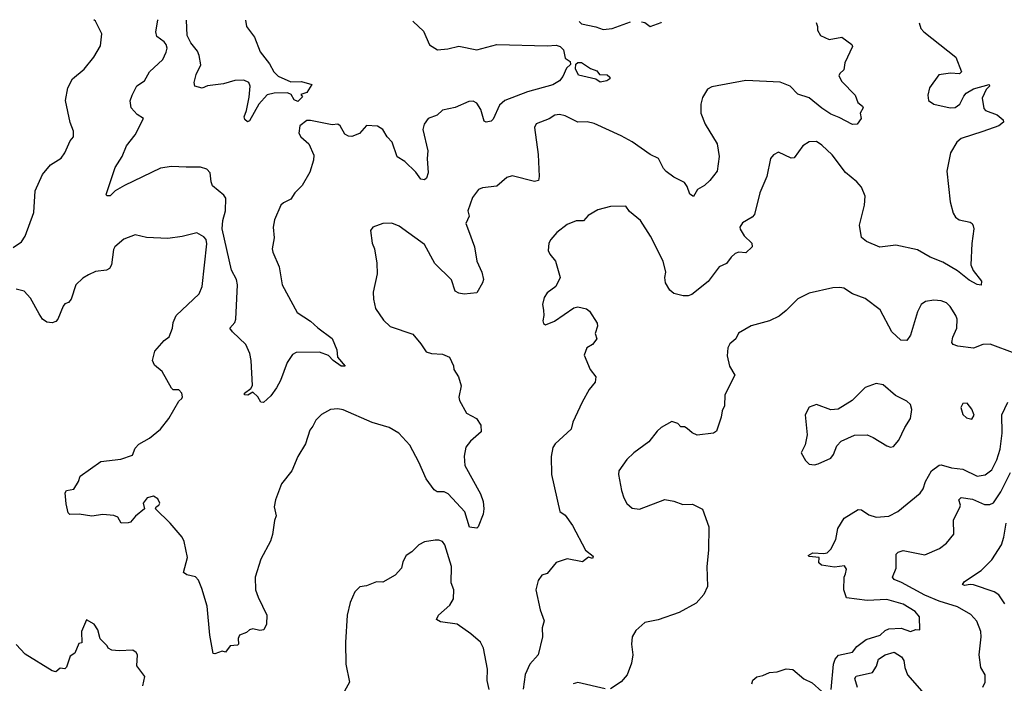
# Model space of a CAD drawing. Extents: x 1468344 to 1613994, y 525695 to 643861.
# Tile 414 of 427: x 1578415 to 1583865, y 636958 to 640633. Entities that reach past the tile are written whole.
import ezdxf

# ---------------------------------------------------------------- set-up
doc = ezdxf.new("R2010")
doc.units = 0

msp = doc.modelspace()

# ---------------------------------------------------------------- linework, layer by layer
at = {"layer": '0CON10XD'}
for points in [[(1578378.8, 639371.2), (1578425, 639403.3), (1578446, 639435), (1578494, 639565), (1578501.2, 639685), (1578541.2, 639775), (1578585, 639830), (1578645, 639866.7), (1578665.8, 639895), (1578695, 639962.5), (1578712.5, 639985), (1578713.3, 640015), (1578694.4, 640064.4), (1578669.4, 640185), (1578680.6, 640255), (1578706.7, 640305), (1578771.2, 640358.8), (1578826, 640425), (1578862.1, 640487.9), (1578870, 640555), (1578834.2, 640625), (1578825.4, 640633.1)], [(1582823.7, 640617.6), (1582830, 640595), (1582830, 640575), (1582847.5, 640545), (1582895, 640523.3), (1582965, 640536), (1583020, 640495), (1583023.8, 640485), (1582981.2, 640395), (1582976.2, 640355), (1582953.8, 640335), (1582948.3, 640321.7), (1582965, 640290.8), (1583040, 640215), (1583053.8, 640175), (1583080, 640155), (1583083.3, 640145), (1583066.7, 640115), (1583072.5, 640085), (1583050, 640055), (1583025, 640052.5), (1582950.8, 640090.8), (1582905, 640110), (1582855, 640142.5), (1582785, 640201.1), (1582721.4, 640221.4), (1582679.4, 640265), (1582625, 640287.2), (1582435, 640296), (1582245, 640260.8), (1582222.1, 640247.9), (1582195, 640202.5), (1582184.3, 640165.7), (1582185.8, 640115.8), (1582209.4, 640055), (1582275.6, 639945), (1582285.8, 639875), (1582275.6, 639795), (1582235, 639742), (1582205.4, 639714.6), (1582167.4, 639692.6), (1582145, 639654.3), (1582125, 639666.2), (1582110.2, 639710.2), (1582095, 639730.8), (1582035, 639760.6), (1581992.3, 639792.3), (1581979.2, 639809.2), (1581951.2, 639865), (1581905, 639885.8), (1581805, 639957.1), (1581745, 639990.6), (1581595, 640057.5), (1581555, 640066.7), (1581505, 640065.7), (1581435, 640100.6), (1581402.9, 640107.1), (1581377.5, 640105), (1581345, 640084), (1581273.9, 640056.1), (1581263.6, 640036.4), (1581285.6, 639885.6), (1581290.6, 639765), (1581286.7, 639743.3), (1581265, 639737.1), (1581141.5, 639768.5), (1581111.1, 639758.9), (1581055, 639711.9), (1580977.3, 639702.7), (1580955, 639692), (1580920.9, 639649.1), (1580895.7, 639575), (1580901.9, 639545), (1580884.3, 639505), (1580898.6, 639465), (1580932.9, 639375), (1580945.7, 639295), (1580972.5, 639235), (1580981.2, 639195), (1580977.1, 639175), (1580945, 639121.2), (1580875, 639112.5), (1580845, 639118), (1580825, 639130), (1580805, 639192), (1580713.3, 639283.3), (1580655, 639388.6), (1580515, 639488.8), (1580475, 639506.2), (1580425, 639503.8), (1580370, 639485), (1580357.5, 639465), (1580366.7, 639395), (1580378.8, 639365), (1580392, 639285), (1580393.3, 639225), (1580371.2, 639125), (1580372.5, 639085), (1580384.1, 639034.1), (1580428.3, 638968.3), (1580465, 638933.3), (1580590.7, 638890.7), (1580635, 638837.5), (1580665, 638793.3), (1580695, 638783.8), (1580755, 638780.8), (1580793.6, 638763.6), (1580815.8, 638715.8), (1580818.8, 638695), (1580844, 638655), (1580858.8, 638605), (1580846.4, 638543.6), (1580848.8, 638525), (1580888.8, 638455), (1580942.5, 638425), (1580968, 638388), (1580969.4, 638350.6), (1580910.9, 638299.1), (1580884.6, 638265.4), (1580874.2, 638215.8), (1580878, 638165), (1580965, 638007.5), (1580980, 637965), (1580983.8, 637925), (1580980, 637895), (1580953.3, 637825), (1580945, 637816.7), (1580905, 637822.5), (1580877.9, 637907.9), (1580787.2, 638007.2), (1580765, 638017.8), (1580725, 638018), (1580709.1, 638029.1), (1580665, 638090), (1580623.5, 638183.5), (1580575, 638277.1), (1580513, 638343), (1580460, 638375), (1580365, 638402.5), (1580205, 638472), (1580175, 638478), (1580135, 638473.8), (1580085, 638446.2), (1580053.8, 638415), (1580038.3, 638381.7), (1580020, 638360), (1579996.5, 638283.5), (1579955, 638213.3), (1579922, 638135), (1579865, 638062.5), (1579830, 637975), (1579824, 637935), (1579833.8, 637885), (1579825, 637860), (1579815, 637782.5), (1579802.5, 637745), (1579749.2, 637645), (1579718.6, 637545), (1579720, 637475), (1579735.8, 637435), (1579783.8, 637335), (1579781.2, 637285), (1579766.7, 637255), (1579745, 637250), (1579705, 637260), (1579686.4, 637253.6), (1579670.7, 637239.3), (1579632.5, 637225), (1579623.9, 637206.1), (1579626, 637175), (1579620.7, 637169.3), (1579580, 637165), (1579555, 637130), (1579535, 637136.2), (1579495, 637122), (1579485, 637123.8), (1579468, 637225), (1579452.2, 637385), (1579423.2, 637483.2), (1579405, 637530), (1579387.9, 637547.9), (1579339.5, 637559.5), (1579322.3, 637572.3), (1579343.3, 637655), (1579325, 637742.5), (1579315, 637766.7), (1579248.8, 637845), (1579167.5, 637925), (1579170, 637935), (1579185.9, 637944.1), (1579190.8, 637955), (1579180.4, 637980.4), (1579155, 637993.7), (1579120.8, 637985), (1579098.1, 637955), (1579106.7, 637925), (1579055.7, 637884.3), (1579029.2, 637850.8), (1579015, 637846.2), (1578977.5, 637845), (1578957.7, 637877.7), (1578936.9, 637886.9), (1578875, 637892.1), (1578815, 637883.3), (1578745, 637894.2), (1578692.8, 637892.8), (1578682.8, 637902.8), (1578671.6, 637951.6), (1578667.6, 638012.4), (1578675, 638026.2), (1578715, 638032.5), (1578740, 638075), (1578750, 638105), (1578863.9, 638186.1), (1578975, 638200.2), (1579039.2, 638220.8), (1579055, 638259.5), (1579075, 638282.2), (1579133.8, 638316.2), (1579193.7, 638366.3), (1579240.8, 638425), (1579295, 638520), (1579312.5, 638535), (1579316.7, 638545), (1579312.5, 638565), (1579295, 638582.5), (1579265, 638582.5), (1579255, 638593.3), (1579204, 638685), (1579160.3, 638720.3), (1579149.2, 638745), (1579163, 638797), (1579215, 638856.7), (1579243, 638877), (1579261.2, 638925), (1579264.3, 638955.7), (1579280.8, 638995), (1579408, 639115), (1579424.3, 639155), (1579450.9, 639390.9), (1579446.5, 639415), (1579435, 639430.8), (1579395, 639452.5), (1579315, 639431.9), (1579235, 639420.8), (1579116.1, 639426.1), (1579055, 639442.5), (1578991.7, 639418.3), (1578942.5, 639375), (1578935, 639360), (1578923.8, 639275), (1578912.5, 639255), (1578895, 639246.7), (1578835, 639238.8), (1578795, 639220), (1578765, 639202), (1578726, 639165), (1578700.6, 639085), (1578685, 639066.2), (1578665, 639058.8), (1578655, 639046.7), (1578625.7, 638975), (1578615, 638962), (1578594.1, 638954.1), (1578565, 638958.8), (1578541.2, 638975), (1578522, 639005), (1578475, 639091.2), (1578439.7, 639129.7), (1578395, 639140.8)], [(1580591.6, 640626.3), (1580593.6, 640623.6), (1580649.4, 640569.4), (1580683.2, 640493.2), (1580726.8, 640466.8), (1580785, 640471.2), (1580845, 640486.5), (1580945, 640466.4), (1581055, 640496.4), (1581335, 640488.5), (1581385, 640491.9), (1581406.2, 640485), (1581425, 640466), (1581435, 640420), (1581460.9, 640400.9), (1581464.2, 640385), (1581442.1, 640365), (1581422, 640318), (1581402.9, 640295), (1581365, 640271.5), (1581225, 640232.7), (1581100, 640185), (1581070.5, 640159.5), (1581035, 640082), (1581025, 640071.4), (1580996, 640066), (1580985, 640071.2), (1580966.9, 640135), (1580945, 640170.8), (1580925, 640182.2), (1580900.8, 640179.2), (1580825, 640147.5), (1580755, 640131.3), (1580725, 640104.5), (1580675, 640085.5), (1580653.3, 640055), (1580645.6, 640024.4), (1580674.1, 639905.9), (1580670, 639865), (1580675.7, 639785), (1580666, 639755), (1580655, 639746), (1580635, 639750.6), (1580607.9, 639787.9), (1580547.3, 639847.3), (1580505, 639874.3), (1580477.1, 639955), (1580448.7, 639985), (1580425.7, 640025.7), (1580395, 640043.6), (1580335, 640047.5), (1580295, 640002), (1580254.2, 639985.8), (1580235, 639987.8), (1580215, 639999.4), (1580188, 640045), (1580175, 640053.8), (1580145, 640050), (1580025, 640075.4), (1580005, 640074.3), (1579966.2, 640045), (1579960.8, 640005), (1579971.2, 639985), (1580016.2, 639945), (1580042.9, 639882.9), (1580042, 639855), (1580020.9, 639789.1), (1579978.6, 639715), (1579937.1, 639675), (1579915, 639640), (1579875, 639619.2), (1579860.8, 639605), (1579825.8, 639525), (1579817.1, 639485), (1579823.5, 639425), (1579813.1, 639365), (1579815.6, 639345), (1579850.6, 639265), (1579868.1, 639165), (1579951.2, 639011.2), (1580025, 638963.8), (1580065, 638926.2), (1580145, 638867.5), (1580170, 638805), (1580173.3, 638765), (1580216.4, 638713.6), (1580195, 638714), (1580150, 638745), (1580125, 638773.8), (1580075, 638792.5), (1579945, 638790), (1579925, 638778.8), (1579896, 638735), (1579858, 638635), (1579836, 638595), (1579805, 638550), (1579765, 638512.5), (1579750, 638515), (1579732.5, 638545), (1579705, 638570), (1579677, 638553), (1579660, 638555), (1579660, 638565), (1579695, 638590), (1579703, 638607), (1579696, 638745), (1579688, 638785), (1579666, 638835), (1579592, 638905), (1579578.8, 638925), (1579605, 638956.7), (1579611.4, 638975), (1579620.7, 639165), (1579614.6, 639195), (1579586.7, 639246.7), (1579536.5, 639475), (1579538.7, 639521.3), (1579553.7, 639575), (1579556.2, 639645), (1579545, 639661.5), (1579482.8, 639712.8), (1579474.2, 639735), (1579468.8, 639785), (1579450, 639805), (1579415, 639816.2), (1579335.8, 639815.8), (1579255, 639819.4), (1579195, 639810.6), (1578995, 639715.6), (1578943.8, 639686.2), (1578915, 639658.5), (1578897.5, 639657.5), (1578892.9, 639665), (1578943.1, 639815), (1578981.5, 639875), (1579007.1, 639935), (1579054.2, 639995), (1579100, 640085), (1579065, 640107.5), (1579032.5, 640145), (1579027, 640183), (1579037.5, 640215), (1579063.6, 640266.4), (1579106.1, 640293.9), (1579134, 640345), (1579207.4, 640412.6), (1579226.4, 640453.6), (1579231.1, 640475), (1579225.6, 640495), (1579215, 640510), (1579175, 640540), (1579168.6, 640565), (1579180.2, 640629.8), (1579181.1, 640631.7)], [(1579664.1, 640629.8), (1579671.1, 640595), (1579714.4, 640535.6), (1579745.4, 640455), (1579798.3, 640388.3), (1579821.5, 640345), (1579845, 640320.8), (1579915, 640288.1), (1579975, 640290.5), (1580032.5, 640275), (1580005, 640230), (1579971.7, 640218.3), (1579980, 640205), (1579955, 640180), (1579935, 640190), (1579918, 640218), (1579897.6, 640227.6), (1579823.7, 640226.3), (1579785, 640216.2), (1579739.5, 640165), (1579686.3, 640073.7), (1579675, 640068), (1579660.3, 640080.3), (1579657.5, 640095), (1579670.3, 640129.7), (1579684.4, 640204.4), (1579690.8, 640265), (1579682.5, 640285), (1579655, 640298.5), (1579605, 640296.8), (1579543, 640277), (1579455, 640266.2), (1579424.2, 640254.2), (1579384.2, 640264.2), (1579380.6, 640285), (1579391.4, 640328.6), (1579417.7, 640382.3), (1579407.6, 640435), (1579398.6, 640458.6), (1579362.7, 640505), (1579341.3, 640545), (1579337.9, 640631.1)], [(1583392.7, 640615.4), (1583402, 640585), (1583418.8, 640565), (1583596.2, 640425), (1583627.5, 640345), (1583616.7, 640333.3), (1583566.1, 640336.1), (1583503.2, 640326.8), (1583451.4, 640255), (1583440.6, 640215), (1583445.7, 640185), (1583475, 640165.4), (1583565, 640144.5), (1583593.6, 640146.4), (1583619.2, 640165), (1583640, 640210), (1583654.2, 640225.8), (1583695, 640250), (1583780, 640275), (1583782.5, 640265), (1583763.8, 640246.2), (1583741.7, 640198.3), (1583751.2, 640141.2), (1583760.5, 640130.5), (1583825, 640106), (1583857.7, 640077.7), (1583860, 640065), (1583834.3, 640045.7), (1583745.5, 640014.5), (1583626.7, 639975), (1583601.2, 639955), (1583566, 639895), (1583547.5, 639795), (1583564.6, 639624.6), (1583582, 639562), (1583595, 639540), (1583615, 639524.2), (1583675, 639511.2), (1583686.2, 639505), (1583692.3, 639492.3), (1583696, 639475), (1583684.1, 639394.1), (1583680, 639275), (1583693.1, 639245), (1583737.8, 639185), (1583736.5, 639163.5), (1583715, 639166.5), (1583670.7, 639190.7), (1583605, 639241.4), (1583525, 639290), (1583455, 639318.6), (1583385, 639357.8), (1583265, 639384.2), (1583175, 639373.8), (1583102.5, 639405), (1583075, 639426.7), (1583062.9, 639495), (1583090, 639605), (1583094, 639655), (1583074, 639705), (1583048.8, 639735), (1582986.4, 639786.4), (1582911.5, 639885), (1582855, 639938.9), (1582825, 639957.8), (1582785, 639955.8), (1582750, 639935), (1582701.7, 639868.3), (1582685, 639866.2), (1582615, 639900), (1582587.5, 639885), (1582571.2, 639865), (1582549.4, 639765), (1582512.2, 639675), (1582481.9, 639555), (1582469.8, 639540.2), (1582415, 639508.8), (1582401.2, 639485), (1582402.3, 639472.3), (1582425, 639436.7), (1582466.7, 639395), (1582468.8, 639375), (1582435, 639342), (1582395, 639345.8), (1582375, 639337.5), (1582352.1, 639317.9), (1582327.4, 639282.6), (1582286.4, 639263.6), (1582225, 639183.8), (1582135, 639111.2), (1582115, 639103.8), (1582086.4, 639103.6), (1582036.4, 639116.4), (1582013.3, 639135), (1581988.8, 639175), (1581985.8, 639205), (1581991.5, 639235), (1581976.7, 639296.7), (1581905.8, 639435), (1581851.7, 639521.7), (1581790.5, 639570.5), (1581770.7, 639600.7), (1581685, 639598.8), (1581615, 639580), (1581562.1, 639547.9), (1581535, 639520), (1581495, 639520), (1581445, 639498.8), (1581388.8, 639455), (1581354.3, 639415.7), (1581344.2, 639395), (1581340.8, 639355), (1581348.8, 639335), (1581380, 639295), (1581406.7, 639205), (1581382.5, 639155), (1581335, 639120), (1581318, 639095), (1581308, 639055), (1581314.2, 639024.2), (1581316.2, 638995), (1581310, 638965), (1581315, 638950), (1581325, 638942.5), (1581375, 638963.3), (1581481.7, 639038.3), (1581505, 639043.3), (1581551.7, 639031.7), (1581569.3, 639019.3), (1581611.7, 638951.7), (1581612.5, 638935), (1581600, 638895), (1581608.8, 638865), (1581585.8, 638834.2), (1581553.3, 638815), (1581540, 638775), (1581573.3, 638695), (1581603.3, 638655), (1581600, 638625), (1581566.2, 638585), (1581528, 638515), (1581476, 638405), (1581468, 638365), (1581378.8, 638285), (1581366.1, 638263.9), (1581356.1, 638213.9), (1581359.2, 638115), (1581405, 637910), (1581435, 637890), (1581475, 637832.5), (1581547.5, 637695), (1581588.3, 637661.7), (1581585, 637650), (1581563, 637657), (1581529.3, 637630.7), (1581445, 637646.7), (1581385, 637626.7), (1581335, 637566.7), (1581305, 637556.7), (1581285, 637527.5), (1581271.2, 637475), (1581295.9, 637365.9), (1581318.8, 637305), (1581306.2, 637265), (1581308.5, 637215), (1581284.4, 637115), (1581238, 637065), (1581213.1, 637006.9), (1581202, 636925)], [(1581510.7, 640622.7), (1581525, 640609.5), (1581603.6, 640593.6), (1581645, 640577.9), (1581695, 640583.9), (1581795.4, 640621.6)], [(1581856.6, 640621.4), (1581875, 640618), (1581905, 640596.2), (1581965, 640617.5), (1581967.9, 640620.9)], [(1581627.3, 640287.3), (1581604.1, 640304.1), (1581507.5, 640325), (1581491.8, 640361.8), (1581493.8, 640386.2), (1581505, 640396.2), (1581525, 640396.2), (1581575, 640362.9), (1581610, 640350), (1581625, 640330), (1581666.8, 640326.8), (1581681.2, 640315), (1581681.2, 640305), (1581665, 640294.2), (1581627.3, 640287.3)], [(1583925.7, 638784.3), (1583785.8, 638835.8), (1583745, 638834), (1583695, 638814.3), (1583607.5, 638825), (1583582.5, 638835), (1583573.8, 638845), (1583579.2, 638875), (1583601.1, 638925), (1583603.1, 638975), (1583596.9, 638995), (1583565, 639045.6), (1583545, 639064.4), (1583515, 639076.4), (1583475, 639080.6), (1583427.7, 639072.3), (1583404.2, 639055.8), (1583384.4, 639015.6), (1583345, 638886.7), (1583325, 638856.7), (1583291.7, 638858.3), (1583242, 638905), (1583177.1, 639027.1), (1583095, 639089.4), (1583025, 639115.8), (1582976.6, 639146.6), (1582955, 639150.8), (1582915, 639147.5), (1582785, 639118), (1582722.1, 639087.9), (1582657.6, 639022.4), (1582618.3, 638991.7), (1582565, 638966), (1582463.2, 638936.8), (1582393, 638897), (1582378.8, 638865), (1582345, 638838.8), (1582334, 638815), (1582331.2, 638771.2), (1582344.2, 638715), (1582374, 638665), (1582318, 638555), (1582315.8, 638495), (1582302.7, 638467.3), (1582298.3, 638431.7), (1582271.2, 638355), (1582255, 638344.2), (1582165, 638331.4), (1582136.2, 638345), (1582109.7, 638369.7), (1582095, 638378.8), (1582075, 638377.5), (1582057.1, 638397.1), (1582025, 638408.8), (1581966, 638374), (1581943.3, 638355), (1581897.5, 638295), (1581813.3, 638235), (1581775, 638196.7), (1581732, 638135), (1581729.2, 638115), (1581745.8, 638025), (1581759.2, 637985), (1581775, 637953.8), (1581805, 637928.8), (1581845, 637923.3), (1581985, 637976.7), (1582035, 637967.5), (1582085, 637947.5), (1582139.3, 637949.3), (1582195, 637922.5), (1582230, 637825), (1582228, 637695), (1582218.8, 637605), (1582222.5, 637495), (1582200.7, 637449.3), (1582158.8, 637401.2), (1582065, 637350), (1581949.7, 637310.3), (1581875, 637294), (1581825, 637251.2), (1581804.4, 637215.6), (1581800.8, 637175), (1581809.2, 637115), (1581801.2, 637068.8), (1581778, 637005), (1581744.1, 636965.9), (1581685, 636927.5)], [(1582815, 638167.5), (1582835, 638173.3), (1582904.2, 638205.8), (1582920, 638225), (1582937.7, 638272.3), (1582961.7, 638298.3), (1583035, 638332), (1583105, 638334), (1583139.7, 638319.7), (1583215, 638273.8), (1583235, 638266.7), (1583250.7, 638269.3), (1583280, 638305), (1583313.8, 638375), (1583346.2, 638425), (1583352, 638475), (1583345, 638502.5), (1583325, 638520), (1583262.7, 638552.7), (1583195, 638611.2), (1583155, 638619.2), (1583094.5, 638595.5), (1583022.5, 638525), (1582945, 638476.7), (1582905, 638473.3), (1582825, 638501.2), (1582785, 638486.7), (1582763.3, 638445), (1582773.3, 638335), (1582761.7, 638278.3), (1582741.2, 638235), (1582765, 638192.5), (1582785, 638172.5), (1582815, 638167.5)], [(1582906.9, 636923.1), (1582919.3, 637065), (1582928.2, 637091.8), (1582946.7, 637113.3), (1583025, 637131.1), (1583047.7, 637162.3), (1583099.2, 637200.8), (1583176.7, 637225), (1583205, 637250), (1583225, 637259.1), (1583293.9, 637263.9), (1583345, 637245.8), (1583375, 637256.7), (1583397.5, 637255), (1583395, 637326.2), (1583372, 637355), (1583305, 637397.1), (1583215, 637421.5), (1583105, 637417.3), (1582990.7, 637430.7), (1582976.7, 637475), (1582978, 637545), (1582986.2, 637565), (1582990.7, 637590.7), (1582979.5, 637609.5), (1582925, 637600.8), (1582852.5, 637612.5), (1582837.5, 637625), (1582840, 637655), (1582785, 637660), (1582780, 637665), (1582805, 637680), (1582865, 637676.2), (1582885, 637681.2), (1582905, 637701.2), (1582931.4, 637755), (1582942.5, 637815), (1582977.6, 637872.4), (1583055, 637920), (1583075, 637919.4), (1583115, 637891.9), (1583155, 637878.9), (1583225.5, 637884.5), (1583275, 637909.2), (1583398.1, 638011.9), (1583415.3, 638034.7), (1583429.1, 638075), (1583462.2, 638135), (1583505, 638166.2), (1583515, 638168.8), (1583571.7, 638151.7), (1583635, 638144.5), (1583715, 638105.6), (1583758.3, 638111.7), (1583795, 638140.6), (1583822.7, 638195), (1583840.9, 638255), (1583852.6, 638342.6), (1583851.8, 638445), (1583884.5, 638515)], [(1583685, 638421.2), (1583697.1, 638442.9), (1583685, 638476), (1583658.7, 638508.7), (1583635, 638508), (1583624.4, 638485), (1583635, 638446.2), (1583655, 638427.5), (1583685, 638421.2)], [(1583745, 636936.2), (1583758.1, 636965), (1583758.1, 637005), (1583734.3, 637045), (1583725.8, 637115), (1583737.5, 637215), (1583734.5, 637244.5), (1583712.4, 637302.4), (1583679.1, 637339.1), (1583605, 637382), (1583505, 637412.5), (1583425, 637445.8), (1583295, 637516.5), (1583255, 637532.2), (1583245.7, 637545), (1583265.5, 637595), (1583267, 637673), (1583277.5, 637685), (1583305.7, 637694.3), (1583425, 637670), (1583505.5, 637704.5), (1583544, 637735), (1583585, 637783.3), (1583583.5, 637863.5), (1583619.1, 637930.9), (1583622.9, 637945), (1583613.5, 637975), (1583625, 637987.7), (1583688.4, 637978.4), (1583755, 637949.2), (1583785, 637948.2), (1583805, 637958.2), (1583845, 638017.8), (1583899, 638125)], [(1583867.7, 637397.7), (1583835, 637447.7), (1583809.4, 637465), (1583695, 637502.9), (1583675, 637505.8), (1583645, 637500), (1583634.2, 637505), (1583645, 637521.4), (1583737.4, 637582.6), (1583795, 637642), (1583848.8, 637725), (1583862.7, 637767.3), (1583874.4, 637845)], [(1581013.4, 636923.4), (1581003, 636973), (1581003.9, 637036.1), (1580983, 637153), (1580965, 637186.2), (1580912.4, 637232.4), (1580836.4, 637286.4), (1580745, 637298.8), (1580721.7, 637311.7), (1580733.3, 637335), (1580795, 637390), (1580816, 637425), (1580818.8, 637475), (1580803.8, 637515), (1580804.2, 637605), (1580768.1, 637725), (1580755, 637742.5), (1580735, 637751.4), (1580715, 637751.4), (1580655, 637742), (1580623.3, 637725), (1580585, 637686.7), (1580553.3, 637665), (1580535, 637630), (1580527.5, 637595), (1580493, 637557), (1580425, 637517.5), (1580390.7, 637519.3), (1580335, 637497.5), (1580298.3, 637491.7), (1580270, 637465), (1580243.3, 637405), (1580226.7, 637335), (1580218, 637185), (1580220, 637065), (1580240, 636965), (1580213.3, 636915)], [(1579097.5, 636945), (1579107.5, 636995), (1579063.3, 637055), (1579066.7, 637115), (1579059.3, 637129.3), (1579041.7, 637141.7), (1578965, 637137.5), (1578925, 637142.5), (1578905, 637152.5), (1578900, 637165), (1578860, 637205), (1578847.5, 637255), (1578826.4, 637286.4), (1578785, 637310), (1578757.5, 637245), (1578758.3, 637181.7), (1578741.7, 637178.3), (1578720, 637125), (1578695, 637107.5), (1578675, 637047.5), (1578665, 637037.5), (1578638.3, 637041.7), (1578615, 637022.5), (1578595, 637027.5), (1578445, 637118.8), (1578395, 637173.8)], [(1583051.5, 636935), (1583037.1, 636985), (1583045, 636997.9), (1583135, 637017.5), (1583156.8, 637053.2), (1583168.8, 637091.2), (1583204.8, 637115.2), (1583255, 637130.4), (1583295, 637105.3), (1583309.5, 637085), (1583314.1, 637045), (1583329.6, 637005), (1583434.4, 636885)], [(1582467.5, 636955), (1582472.9, 636975), (1582495, 636994.5), (1582528.8, 637001.2), (1582565, 637018.5), (1582607.7, 637022.3), (1582657.6, 637037.6), (1582693.3, 637035), (1582755, 636982.2), (1582800.9, 636960.9), (1582855, 636912)], [(1581655, 636927.1), (1581505, 636962), (1581477.5, 636955)]]:
    msp.add_lwpolyline(points, dxfattribs=at)

doc.saveas('drawing.dxf')
